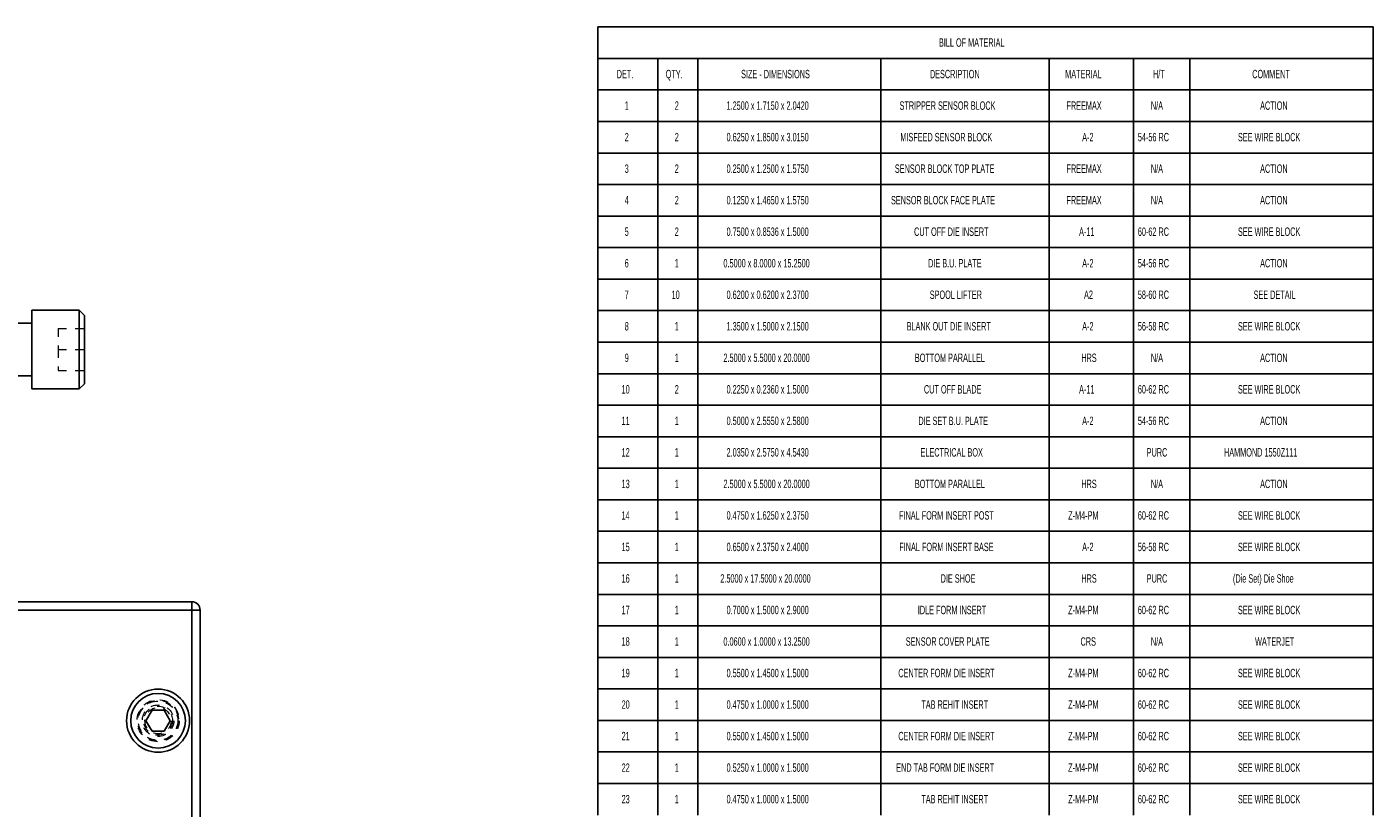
# Model space of a CAD drawing. Header units: inches. Extents: x 1802 to 2468, y -253 to -72.
# Tile 326 of 570: x 2089 to 2105, y -87 to -78. Entities that reach past the tile are written whole.
import ezdxf

# ---------------------------------------------------------------- set-up
doc = ezdxf.new("R2010")
doc.units = ezdxf.units.IN
doc.header["$LTSCALE"] = 0.5
doc.header["$MEASUREMENT"] = 0
doc.linetypes.add('HIDDEN', pattern=[0.225, 0.15, -0.075])
for name, color, linetype in [('RAI-M-S', 8, 'Continuous'), ('SID-M-D', 42, 'Continuous'), ('SVD-M-S', 8, 'Continuous')]:
    doc.layers.add(name, color=color, linetype=linetype)
doc.styles.add('SLDTEXTSTYLE0', font='TXT', dxfattribs={"width": 0.595745})

msp = doc.modelspace()

# ---------------------------------------------------------------- linework, layer by layer
at = {"layer": 'RAI-M-S', "linetype": 'Continuous', "lineweight": 25}
for p, q in [((2084.46416, -84.7431), (2091.36416, -84.7431)), ((2091.36416, -84.7431), (2091.36416, -84.8431)), ((2091.36416, -84.8431), (2084.46416, -84.8431)), ((2091.36416, -91.6431), (2091.36416, -84.8431)), ((2091.36416, -84.8431), (2091.46416, -84.8431)), ((2091.46416, -84.8431), (2091.46416, -91.6431))]:
    msp.add_line(p, q, dxfattribs=at)
at = {"layer": 'RAI-M-S', "linetype": 'HIDDEN', "lineweight": 18}
for radius in [0.2505, 0.15625]:
    msp.add_circle((2090.96416, -86.1581), radius, dxfattribs=at)
at = {"layer": 'RAI-M-S', "linetype": 'Continuous', "lineweight": 25}
msp.add_arc((2091.36416, -84.8431), 0.1, 0, 90, dxfattribs=at)
at = {"layer": 'SID-M-D'}
for p, q in [((2096.19079, -77.90515), (2096.19079, -78.28015)), ((2096.19079, -77.90515), (2096.90508, -77.90515)), ((2096.90508, -77.90515), (2097.38038, -77.90515)), ((2097.38038, -77.90515), (2099.55752, -77.90515)), ((2099.55752, -77.90515), (2101.55752, -77.90515)), ((2101.55752, -77.90515), (2102.55752, -77.90515)), ((2102.55752, -77.90515), (2103.22976, -77.90515)), ((2103.22976, -77.90515), (2105.4069, -77.90515)), ((2105.4069, -77.90515), (2105.4069, -78.28015)), ((2096.19079, -78.28015), (2096.19079, -78.65515)), ((2096.19079, -78.28015), (2096.90508, -78.28015)), ((2096.90508, -78.28015), (2096.90508, -78.65515)), ((2096.90508, -78.28015), (2097.38038, -78.28015)), ((2097.38038, -78.28015), (2097.38038, -78.65515)), ((2097.38038, -78.28015), (2099.55752, -78.28015)), ((2099.55752, -78.28015), (2099.55752, -78.65515)), ((2099.55752, -78.28015), (2101.55752, -78.28015)), ((2101.55752, -78.28015), (2101.55752, -78.65515)), ((2101.55752, -78.28015), (2102.55752, -78.28015)), ((2102.55752, -78.28015), (2102.55752, -78.65515)), ((2102.55752, -78.28015), (2103.22976, -78.28015)), ((2103.22976, -78.28015), (2103.22976, -78.65515)), ((2103.22976, -78.28015), (2105.4069, -78.28015)), ((2105.4069, -78.28015), (2105.4069, -78.65515)), ((2096.19079, -78.65515), (2096.90508, -78.65515)), ((2096.19079, -78.65515), (2096.19079, -79.03015)), ((2096.90508, -78.65515), (2097.38038, -78.65515)), ((2096.90508, -78.65515), (2096.90508, -79.03015)), ((2097.38038, -78.65515), (2099.55752, -78.65515)), ((2097.38038, -78.65515), (2097.38038, -79.03015)), ((2099.55752, -78.65515), (2101.55752, -78.65515)), ((2099.55752, -78.65515), (2099.55752, -79.03015)), ((2101.55752, -78.65515), (2102.55752, -78.65515)), ((2101.55752, -78.65515), (2101.55752, -79.03015)), ((2102.55752, -78.65515), (2103.22976, -78.65515)), ((2102.55752, -78.65515), (2102.55752, -79.03015)), ((2103.22976, -78.65515), (2105.4069, -78.65515)), ((2103.22976, -78.65515), (2103.22976, -79.03015)), ((2105.4069, -78.65515), (2105.4069, -79.03015)), ((2096.19079, -79.03015), (2096.19079, -79.40515)), ((2096.19079, -79.03015), (2096.90508, -79.03015)), ((2096.90508, -79.03015), (2096.90508, -79.40515)), ((2096.90508, -79.03015), (2097.38038, -79.03015)), ((2097.38038, -79.03015), (2097.38038, -79.40515)), ((2097.38038, -79.03015), (2099.55752, -79.03015)), ((2099.55752, -79.03015), (2099.55752, -79.40515)), ((2099.55752, -79.03015), (2101.55752, -79.03015)), ((2101.55752, -79.03015), (2101.55752, -79.40515)), ((2101.55752, -79.03015), (2102.55752, -79.03015)), ((2102.55752, -79.03015), (2102.55752, -79.40515)), ((2102.55752, -79.03015), (2103.22976, -79.03015)), ((2103.22976, -79.03015), (2103.22976, -79.40515)), ((2103.22976, -79.03015), (2105.4069, -79.03015)), ((2105.4069, -79.03015), (2105.4069, -79.40515)), ((2096.19079, -79.40515), (2096.19079, -79.78015)), ((2096.19079, -79.40515), (2096.90508, -79.40515)), ((2096.90508, -79.40515), (2096.90508, -79.78015)), ((2096.90508, -79.40515), (2097.38038, -79.40515)), ((2097.38038, -79.40515), (2097.38038, -79.78015)), ((2097.38038, -79.40515), (2099.55752, -79.40515)), ((2099.55752, -79.40515), (2099.55752, -79.78015)), ((2099.55752, -79.40515), (2101.55752, -79.40515)), ((2101.55752, -79.40515), (2101.55752, -79.78015)), ((2101.55752, -79.40515), (2102.55752, -79.40515)), ((2102.55752, -79.40515), (2102.55752, -79.78015)), ((2102.55752, -79.40515), (2103.22976, -79.40515)), ((2103.22976, -79.40515), (2103.22976, -79.78015)), ((2103.22976, -79.40515), (2105.4069, -79.40515)), ((2105.4069, -79.40515), (2105.4069, -79.78015)), ((2096.19079, -79.78015), (2096.19079, -80.15515)), ((2096.19079, -79.78015), (2096.90508, -79.78015)), ((2096.90508, -79.78015), (2096.90508, -80.15515)), ((2096.90508, -79.78015), (2097.38038, -79.78015)), ((2097.38038, -79.78015), (2097.38038, -80.15515)), ((2097.38038, -79.78015), (2099.55752, -79.78015)), ((2099.55752, -79.78015), (2099.55752, -80.15515)), ((2099.55752, -79.78015), (2101.55752, -79.78015)), ((2101.55752, -79.78015), (2101.55752, -80.15515)), ((2101.55752, -79.78015), (2102.55752, -79.78015)), ((2102.55752, -79.78015), (2102.55752, -80.15515)), ((2102.55752, -79.78015), (2103.22976, -79.78015)), ((2103.22976, -79.78015), (2103.22976, -80.15515)), ((2103.22976, -79.78015), (2105.4069, -79.78015)), ((2105.4069, -79.78015), (2105.4069, -80.15515)), ((2096.19079, -80.15515), (2096.19079, -80.53015)), ((2096.19079, -80.15515), (2096.90508, -80.15515)), ((2096.90508, -80.15515), (2096.90508, -80.53015)), ((2096.90508, -80.15515), (2097.38038, -80.15515)), ((2097.38038, -80.15515), (2097.38038, -80.53015)), ((2097.38038, -80.15515), (2099.55752, -80.15515)), ((2099.55752, -80.15515), (2099.55752, -80.53015)), ((2099.55752, -80.15515), (2101.55752, -80.15515)), ((2101.55752, -80.15515), (2101.55752, -80.53015)), ((2101.55752, -80.15515), (2102.55752, -80.15515)), ((2102.55752, -80.15515), (2102.55752, -80.53015)), ((2102.55752, -80.15515), (2103.22976, -80.15515)), ((2103.22976, -80.15515), (2103.22976, -80.53015)), ((2103.22976, -80.15515), (2105.4069, -80.15515)), ((2105.4069, -80.15515), (2105.4069, -80.53015)), ((2096.19079, -80.53015), (2096.19079, -80.90515)), ((2096.19079, -80.53015), (2096.90508, -80.53015)), ((2096.90508, -80.53015), (2096.90508, -80.90515)), ((2096.90508, -80.53015), (2097.38038, -80.53015)), ((2097.38038, -80.53015), (2097.38038, -80.90515)), ((2097.38038, -80.53015), (2099.55752, -80.53015)), ((2099.55752, -80.53015), (2099.55752, -80.90515)), ((2099.55752, -80.53015), (2101.55752, -80.53015)), ((2101.55752, -80.53015), (2101.55752, -80.90515)), ((2101.55752, -80.53015), (2102.55752, -80.53015)), ((2102.55752, -80.53015), (2102.55752, -80.90515)), ((2102.55752, -80.53015), (2103.22976, -80.53015)), ((2103.22976, -80.53015), (2103.22976, -80.90515)), ((2103.22976, -80.53015), (2105.4069, -80.53015)), ((2105.4069, -80.53015), (2105.4069, -80.90515)), ((2096.19079, -80.90515), (2096.19079, -81.28015)), ((2096.19079, -80.90515), (2096.90508, -80.90515)), ((2096.90508, -80.90515), (2096.90508, -81.28015)), ((2096.90508, -80.90515), (2097.38038, -80.90515)), ((2097.38038, -80.90515), (2097.38038, -81.28015)), ((2097.38038, -80.90515), (2099.55752, -80.90515)), ((2099.55752, -80.90515), (2099.55752, -81.28015)), ((2099.55752, -80.90515), (2101.55752, -80.90515)), ((2101.55752, -80.90515), (2101.55752, -81.28015)), ((2101.55752, -80.90515), (2102.55752, -80.90515)), ((2102.55752, -80.90515), (2102.55752, -81.28015)), ((2102.55752, -80.90515), (2103.22976, -80.90515)), ((2103.22976, -80.90515), (2103.22976, -81.28015)), ((2103.22976, -80.90515), (2105.4069, -80.90515)), ((2105.4069, -80.90515), (2105.4069, -81.28015)), ((2096.19079, -81.28015), (2096.19079, -81.65515)), ((2096.19079, -81.28015), (2096.90508, -81.28015)), ((2096.90508, -81.28015), (2096.90508, -81.65515)), ((2096.90508, -81.28015), (2097.38038, -81.28015)), ((2097.38038, -81.28015), (2097.38038, -81.65515)), ((2097.38038, -81.28015), (2099.55752, -81.28015)), ((2099.55752, -81.28015), (2099.55752, -81.65515)), ((2099.55752, -81.28015), (2101.55752, -81.28015)), ((2101.55752, -81.28015), (2101.55752, -81.65515)), ((2101.55752, -81.28015), (2102.55752, -81.28015)), ((2102.55752, -81.28015), (2102.55752, -81.65515)), ((2102.55752, -81.28015), (2103.22976, -81.28015)), ((2103.22976, -81.28015), (2103.22976, -81.65515)), ((2103.22976, -81.28015), (2105.4069, -81.28015)), ((2105.4069, -81.28015), (2105.4069, -81.65515)), ((2096.19079, -81.65515), (2096.19079, -82.03015)), ((2096.19079, -81.65515), (2096.90508, -81.65515)), ((2096.90508, -81.65515), (2096.90508, -82.03015)), ((2096.90508, -81.65515), (2097.38038, -81.65515)), ((2097.38038, -81.65515), (2097.38038, -82.03015)), ((2097.38038, -81.65515), (2099.55752, -81.65515)), ((2099.55752, -81.65515), (2099.55752, -82.03015)), ((2099.55752, -81.65515), (2101.55752, -81.65515)), ((2101.55752, -81.65515), (2101.55752, -82.03015)), ((2101.55752, -81.65515), (2102.55752, -81.65515)), ((2102.55752, -81.65515), (2102.55752, -82.03015)), ((2102.55752, -81.65515), (2103.22976, -81.65515)), ((2103.22976, -81.65515), (2103.22976, -82.03015)), ((2103.22976, -81.65515), (2105.4069, -81.65515)), ((2105.4069, -81.65515), (2105.4069, -82.03015)), ((2096.19079, -82.03015), (2096.19079, -82.40515)), ((2096.19079, -82.03015), (2096.90508, -82.03015)), ((2096.90508, -82.03015), (2096.90508, -82.40515)), ((2096.90508, -82.03015), (2097.38038, -82.03015)), ((2097.38038, -82.03015), (2097.38038, -82.40515)), ((2097.38038, -82.03015), (2099.55752, -82.03015)), ((2099.55752, -82.03015), (2099.55752, -82.40515)), ((2099.55752, -82.03015), (2101.55752, -82.03015)), ((2101.55752, -82.03015), (2101.55752, -82.40515)), ((2101.55752, -82.03015), (2102.55752, -82.03015)), ((2102.55752, -82.03015), (2102.55752, -82.40515)), ((2102.55752, -82.03015), (2103.22976, -82.03015)), ((2103.22976, -82.03015), (2103.22976, -82.40515)), ((2103.22976, -82.03015), (2105.4069, -82.03015)), ((2105.4069, -82.03015), (2105.4069, -82.40515)), ((2096.19079, -82.40515), (2096.19079, -82.78015)), ((2096.19079, -82.40515), (2096.90508, -82.40515)), ((2096.90508, -82.40515), (2096.90508, -82.78015)), ((2096.90508, -82.40515), (2097.38038, -82.40515)), ((2097.38038, -82.40515), (2097.38038, -82.78015)), ((2097.38038, -82.40515), (2099.55752, -82.40515)), ((2099.55752, -82.40515), (2099.55752, -82.78015)), ((2099.55752, -82.40515), (2101.55752, -82.40515)), ((2101.55752, -82.40515), (2101.55752, -82.78015)), ((2101.55752, -82.40515), (2102.55752, -82.40515)), ((2102.55752, -82.40515), (2102.55752, -82.78015)), ((2102.55752, -82.40515), (2103.22976, -82.40515)), ((2103.22976, -82.40515), (2103.22976, -82.78015)), ((2103.22976, -82.40515), (2105.4069, -82.40515)), ((2105.4069, -82.40515), (2105.4069, -82.78015)), ((2096.19079, -82.78015), (2096.19079, -83.15515)), ((2096.19079, -82.78015), (2096.90508, -82.78015)), ((2096.90508, -82.78015), (2096.90508, -83.15515)), ((2096.90508, -82.78015), (2097.38038, -82.78015)), ((2097.38038, -82.78015), (2097.38038, -83.15515)), ((2097.38038, -82.78015), (2099.55752, -82.78015)), ((2099.55752, -82.78015), (2099.55752, -83.15515)), ((2099.55752, -82.78015), (2101.55752, -82.78015)), ((2101.55752, -82.78015), (2101.55752, -83.15515)), ((2101.55752, -82.78015), (2102.55752, -82.78015)), ((2102.55752, -82.78015), (2102.55752, -83.15515)), ((2102.55752, -82.78015), (2103.22976, -82.78015)), ((2103.22976, -82.78015), (2103.22976, -83.15515)), ((2103.22976, -82.78015), (2105.4069, -82.78015)), ((2105.4069, -82.78015), (2105.4069, -83.15515)), ((2096.19079, -83.15515), (2096.19079, -83.53015)), ((2096.19079, -83.15515), (2096.90508, -83.15515)), ((2096.90508, -83.15515), (2096.90508, -83.53015)), ((2096.90508, -83.15515), (2097.38038, -83.15515)), ((2097.38038, -83.15515), (2097.38038, -83.53015)), ((2097.38038, -83.15515), (2099.55752, -83.15515)), ((2099.55752, -83.15515), (2099.55752, -83.53015)), ((2099.55752, -83.15515), (2101.55752, -83.15515)), ((2101.55752, -83.15515), (2101.55752, -83.53015)), ((2101.55752, -83.15515), (2102.55752, -83.15515)), ((2102.55752, -83.15515), (2102.55752, -83.53015)), ((2102.55752, -83.15515), (2103.22976, -83.15515)), ((2103.22976, -83.15515), (2103.22976, -83.53015)), ((2103.22976, -83.15515), (2105.4069, -83.15515)), ((2105.4069, -83.15515), (2105.4069, -83.53015)), ((2096.19079, -83.53015), (2096.19079, -83.90515)), ((2096.19079, -83.53015), (2096.90508, -83.53015)), ((2096.90508, -83.53015), (2096.90508, -83.90515)), ((2096.90508, -83.53015), (2097.38038, -83.53015)), ((2097.38038, -83.53015), (2097.38038, -83.90515)), ((2097.38038, -83.53015), (2099.55752, -83.53015)), ((2099.55752, -83.53015), (2099.55752, -83.90515)), ((2099.55752, -83.53015), (2101.55752, -83.53015)), ((2101.55752, -83.53015), (2101.55752, -83.90515)), ((2101.55752, -83.53015), (2102.55752, -83.53015)), ((2102.55752, -83.53015), (2102.55752, -83.90515)), ((2102.55752, -83.53015), (2103.22976, -83.53015)), ((2103.22976, -83.53015), (2103.22976, -83.90515)), ((2103.22976, -83.53015), (2105.4069, -83.53015)), ((2105.4069, -83.53015), (2105.4069, -83.90515)), ((2096.19079, -83.90515), (2096.19079, -84.28015)), ((2096.19079, -83.90515), (2096.90508, -83.90515)), ((2096.90508, -83.90515), (2096.90508, -84.28015)), ((2096.90508, -83.90515), (2097.38038, -83.90515)), ((2097.38038, -83.90515), (2097.38038, -84.28015)), ((2097.38038, -83.90515), (2099.55752, -83.90515)), ((2099.55752, -83.90515), (2099.55752, -84.28015)), ((2099.55752, -83.90515), (2101.55752, -83.90515)), ((2101.55752, -83.90515), (2101.55752, -84.28015)), ((2101.55752, -83.90515), (2102.55752, -83.90515)), ((2102.55752, -83.90515), (2102.55752, -84.28015)), ((2102.55752, -83.90515), (2103.22976, -83.90515)), ((2103.22976, -83.90515), (2103.22976, -84.28015)), ((2103.22976, -83.90515), (2105.4069, -83.90515)), ((2105.4069, -83.90515), (2105.4069, -84.28015)), ((2096.19079, -84.28015), (2096.19079, -84.65515)), ((2096.19079, -84.28015), (2096.90508, -84.28015)), ((2096.90508, -84.28015), (2096.90508, -84.65515)), ((2096.90508, -84.28015), (2097.38038, -84.28015)), ((2097.38038, -84.28015), (2097.38038, -84.65515)), ((2097.38038, -84.28015), (2099.55752, -84.28015)), ((2099.55752, -84.28015), (2099.55752, -84.65515)), ((2099.55752, -84.28015), (2101.55752, -84.28015)), ((2101.55752, -84.28015), (2101.55752, -84.65515)), ((2101.55752, -84.28015), (2102.55752, -84.28015)), ((2102.55752, -84.28015), (2102.55752, -84.65515)), ((2102.55752, -84.28015), (2103.22976, -84.28015)), ((2103.22976, -84.28015), (2103.22976, -84.65515)), ((2103.22976, -84.28015), (2105.4069, -84.28015)), ((2105.4069, -84.28015), (2105.4069, -84.65515)), ((2096.19079, -84.65515), (2096.19079, -85.03015)), ((2096.19079, -84.65515), (2096.90508, -84.65515)), ((2096.90508, -84.65515), (2096.90508, -85.03015)), ((2096.90508, -84.65515), (2097.38038, -84.65515)), ((2097.38038, -84.65515), (2097.38038, -85.03015)), ((2097.38038, -84.65515), (2099.55752, -84.65515)), ((2099.55752, -84.65515), (2099.55752, -85.03015)), ((2099.55752, -84.65515), (2101.55752, -84.65515)), ((2101.55752, -84.65515), (2101.55752, -85.03015)), ((2101.55752, -84.65515), (2102.55752, -84.65515)), ((2102.55752, -84.65515), (2102.55752, -85.03015)), ((2102.55752, -84.65515), (2103.22976, -84.65515)), ((2103.22976, -84.65515), (2103.22976, -85.03015)), ((2103.22976, -84.65515), (2105.4069, -84.65515)), ((2105.4069, -84.65515), (2105.4069, -85.03015)), ((2096.19079, -85.03015), (2096.19079, -85.40515)), ((2096.19079, -85.03015), (2096.90508, -85.03015)), ((2096.90508, -85.03015), (2096.90508, -85.40515)), ((2096.90508, -85.03015), (2097.38038, -85.03015)), ((2097.38038, -85.03015), (2097.38038, -85.40515)), ((2097.38038, -85.03015), (2099.55752, -85.03015)), ((2099.55752, -85.03015), (2099.55752, -85.40515)), ((2099.55752, -85.03015), (2101.55752, -85.03015)), ((2101.55752, -85.03015), (2101.55752, -85.40515)), ((2101.55752, -85.03015), (2102.55752, -85.03015)), ((2102.55752, -85.03015), (2102.55752, -85.40515)), ((2102.55752, -85.03015), (2103.22976, -85.03015)), ((2103.22976, -85.03015), (2103.22976, -85.40515)), ((2103.22976, -85.03015), (2105.4069, -85.03015)), ((2105.4069, -85.03015), (2105.4069, -85.40515)), ((2096.19079, -85.40515), (2096.19079, -85.78015)), ((2096.19079, -85.40515), (2096.90508, -85.40515)), ((2096.90508, -85.40515), (2096.90508, -85.78015)), ((2096.90508, -85.40515), (2097.38038, -85.40515)), ((2097.38038, -85.40515), (2097.38038, -85.78015)), ((2097.38038, -85.40515), (2099.55752, -85.40515)), ((2099.55752, -85.40515), (2099.55752, -85.78015)), ((2099.55752, -85.40515), (2101.55752, -85.40515)), ((2101.55752, -85.40515), (2101.55752, -85.78015)), ((2101.55752, -85.40515), (2102.55752, -85.40515)), ((2102.55752, -85.40515), (2102.55752, -85.78015)), ((2102.55752, -85.40515), (2103.22976, -85.40515)), ((2103.22976, -85.40515), (2103.22976, -85.78015)), ((2103.22976, -85.40515), (2105.4069, -85.40515)), ((2105.4069, -85.40515), (2105.4069, -85.78015)), ((2096.19079, -85.78015), (2096.19079, -86.15515)), ((2096.19079, -85.78015), (2096.90508, -85.78015)), ((2096.90508, -85.78015), (2096.90508, -86.15515)), ((2096.90508, -85.78015), (2097.38038, -85.78015)), ((2097.38038, -85.78015), (2097.38038, -86.15515)), ((2097.38038, -85.78015), (2099.55752, -85.78015)), ((2099.55752, -85.78015), (2099.55752, -86.15515)), ((2099.55752, -85.78015), (2101.55752, -85.78015)), ((2101.55752, -85.78015), (2101.55752, -86.15515)), ((2101.55752, -85.78015), (2102.55752, -85.78015)), ((2102.55752, -85.78015), (2102.55752, -86.15515)), ((2102.55752, -85.78015), (2103.22976, -85.78015)), ((2103.22976, -85.78015), (2103.22976, -86.15515)), ((2103.22976, -85.78015), (2105.4069, -85.78015)), ((2105.4069, -85.78015), (2105.4069, -86.15515)), ((2096.19079, -86.15515), (2096.19079, -86.53015)), ((2096.19079, -86.15515), (2096.90508, -86.15515)), ((2096.90508, -86.15515), (2096.90508, -86.53015)), ((2096.90508, -86.15515), (2097.38038, -86.15515)), ((2097.38038, -86.15515), (2097.38038, -86.53015)), ((2097.38038, -86.15515), (2099.55752, -86.15515)), ((2099.55752, -86.15515), (2099.55752, -86.53015)), ((2099.55752, -86.15515), (2101.55752, -86.15515)), ((2101.55752, -86.15515), (2101.55752, -86.53015)), ((2101.55752, -86.15515), (2102.55752, -86.15515)), ((2102.55752, -86.15515), (2102.55752, -86.53015)), ((2102.55752, -86.15515), (2103.22976, -86.15515)), ((2103.22976, -86.15515), (2103.22976, -86.53015)), ((2103.22976, -86.15515), (2105.4069, -86.15515)), ((2105.4069, -86.15515), (2105.4069, -86.53015)), ((2096.19079, -86.53015), (2096.19079, -86.90515)), ((2096.19079, -86.53015), (2096.90508, -86.53015)), ((2096.90508, -86.53015), (2096.90508, -86.90515)), ((2096.90508, -86.53015), (2097.38038, -86.53015)), ((2097.38038, -86.53015), (2097.38038, -86.90515)), ((2097.38038, -86.53015), (2099.55752, -86.53015)), ((2099.55752, -86.53015), (2099.55752, -86.90515)), ((2099.55752, -86.53015), (2101.55752, -86.53015)), ((2101.55752, -86.53015), (2101.55752, -86.90515)), ((2101.55752, -86.53015), (2102.55752, -86.53015)), ((2102.55752, -86.53015), (2102.55752, -86.90515)), ((2102.55752, -86.53015), (2103.22976, -86.53015)), ((2103.22976, -86.53015), (2103.22976, -86.90515)), ((2103.22976, -86.53015), (2105.4069, -86.53015)), ((2105.4069, -86.53015), (2105.4069, -86.90515)), ((2096.19079, -86.90515), (2096.19079, -87.28015)), ((2096.19079, -86.90515), (2096.90508, -86.90515)), ((2096.90508, -86.90515), (2096.90508, -87.28015)), ((2096.90508, -86.90515), (2097.38038, -86.90515)), ((2097.38038, -86.90515), (2097.38038, -87.28015)), ((2097.38038, -86.90515), (2099.55752, -86.90515)), ((2099.55752, -86.90515), (2099.55752, -87.28015)), ((2099.55752, -86.90515), (2101.55752, -86.90515)), ((2101.55752, -86.90515), (2101.55752, -87.28015)), ((2101.55752, -86.90515), (2102.55752, -86.90515)), ((2102.55752, -86.90515), (2102.55752, -87.28015)), ((2102.55752, -86.90515), (2103.22976, -86.90515)), ((2103.22976, -86.90515), (2103.22976, -87.28015)), ((2103.22976, -86.90515), (2105.4069, -86.90515)), ((2105.4069, -86.90515), (2105.4069, -87.28015))]:
    msp.add_line(p, q, dxfattribs=at)
at = {"layer": 'SVD-M-S', "linetype": 'Continuous', "lineweight": 25}
for p, q in [((2090.02666, -81.27435), (2089.46416, -81.27435)), ((2089.46416, -81.27435), (2089.46416, -82.21185)), ((2090.08916, -81.33685), (2090.02666, -81.27435)), ((2090.02666, -81.27435), (2090.02666, -82.21185)), ((2089.46416, -81.4306), (2086.21377, -81.4306)), ((2090.08916, -81.33685), (2090.08916, -82.14935)), ((2086.21377, -82.0556), (2089.46416, -82.0556)), ((2089.46416, -82.21185), (2090.02666, -82.21185)), ((2090.02666, -82.21185), (2090.08916, -82.14935)), ((2090.89199, -86.0331), (2090.81982, -86.1581)), ((2091.03633, -86.0331), (2090.89199, -86.0331)), ((2091.1085, -86.1581), (2091.03633, -86.0331)), ((2090.81982, -86.1581), (2090.89199, -86.2831)), ((2091.03633, -86.2831), (2091.1085, -86.1581)), ((2090.89199, -86.2831), (2091.03633, -86.2831))]:
    msp.add_line(p, q, dxfattribs=at)
at = {"layer": 'SVD-M-S', "linetype": 'HIDDEN', "lineweight": 18}
for p, q in [((2089.77666, -81.4931), (2089.77666, -81.7431)), ((2089.77666, -81.4931), (2090.08916, -81.4931)), ((2089.77666, -81.7431), (2090.08916, -81.7431)), ((2089.77666, -81.7431), (2089.77666, -81.9931)), ((2089.77666, -81.9931), (2090.08916, -81.9931))]:
    msp.add_line(p, q, dxfattribs=at)
at = {"layer": 'SVD-M-S', "linetype": 'Continuous', "lineweight": 25}
for radius in [0.375, 0.325]:
    msp.add_circle((2090.96416, -86.1581), radius, dxfattribs=at)
at = {"layer": 'SVD-M-S', "linetype": 'HIDDEN', "lineweight": 18}
for radius in [0.25, 0.24219, 0.23438, 0.1875, 0.17188]:
    msp.add_circle((2090.96416, -86.1581), radius, dxfattribs=at)

# ---------------------------------------------------------------- texts
at = {"layer": 'SID-M-D', "char_height": 0.1, "attachment_point": 1, "style": 'SLDTEXTSTYLE0'}
for s, insert in [('BILL OF MATERIAL', (2100.24649, -78.04118)), ('H/T', (2102.79052, -78.41618)), ('DET.', (2096.41571, -78.41618)), ('QTY.', (2096.99835, -78.41618)), ('SIZE - DIMENSIONS', (2097.89416, -78.41618)), ('DESCRIPTION', (2100.13912, -78.41618)), ('MATERIAL', (2101.74718, -78.41618)), ('COMMENT', (2103.97028, -78.41618)), ('1', (2096.51099, -78.79118)), ('2', (2097.10578, -78.79118)), ('1.2500 x 1.7150 x 2.0420', (2097.72145, -78.79118)), ('STRIPPER SENSOR BLOCK', (2099.77794, -78.79118)), ('FREEMAX', (2101.76204, -78.79118)), ('N/A', (2102.76586, -78.79118)), ('ACTION', (2104.06416, -78.79118)), ('2', (2096.51099, -79.16618)), ('2', (2097.10578, -79.16618)), ('0.6250 x 1.8500 x 3.0150', (2097.72145, -79.16618)), ('MISFEED SENSOR BLOCK', (2099.78731, -79.16618)), ('A-2', (2101.94912, -79.16618)), ('54-56 RC', (2102.61059, -79.16618)), ('SEE WIRE BLOCK', (2103.80083, -79.16618)), ('3', (2096.51099, -79.54118)), ('2', (2097.10578, -79.54118)), ('0.2500 x 1.2500 x 1.5750', (2097.72145, -79.54118)), ('SENSOR BLOCK TOP PLATE', (2099.72231, -79.54118)), ('FREEMAX', (2101.76204, -79.54118)), ('N/A', (2102.76586, -79.54118)), ('ACTION', (2104.06416, -79.54118)), ('4', (2096.51099, -79.91618)), ('2', (2097.10578, -79.91618)), ('0.1250 x 1.4650 x 1.5750', (2097.72145, -79.91618)), ('SENSOR BLOCK FACE PLATE', (2099.67655, -79.91618)), ('FREEMAX', (2101.76204, -79.91618)), ('N/A', (2102.76586, -79.91618)), ('ACTION', (2104.06416, -79.91618)), ('5', (2096.51099, -80.29118)), ('2', (2097.10578, -80.29118)), ('0.7500 x 0.8536 x 1.5000', (2097.72145, -80.29118)), ('CUT OFF DIE INSERT', (2099.95072, -80.29118)), ('A-11', (2101.91218, -80.29118)), ('60-62 RC', (2102.61059, -80.29118)), ('SEE WIRE BLOCK', (2103.80083, -80.29118)), ('6', (2096.51099, -80.66618)), ('1', (2097.10578, -80.66618)), ('0.5000 x 8.0000 x 15.2500', (2097.68451, -80.66618)), ('DIE B.U. PLATE', (2100.11759, -80.66618)), ('A-2', (2101.94912, -80.66618)), ('54-56 RC', (2102.61059, -80.66618)), ('ACTION', (2104.06416, -80.66618)), ('7', (2096.51099, -81.04118)), ('10', (2097.06884, -81.04118)), ('0.6200 x 0.6200 x 2.3700', (2097.72145, -81.04118)), ('SPOOL LIFTER', (2100.13704, -81.04118)), ('A2', (2101.97127, -81.04118)), ('58-60 RC', (2102.61059, -81.04118)), ('SEE DETAIL', (2103.98625, -81.04118)), ('8', (2096.51099, -81.41618)), ('1', (2097.10578, -81.41618)), ('1.3500 x 1.5000 x 2.1500', (2097.72145, -81.41618)), ('BLANK OUT DIE INSERT', (2099.86245, -81.41618)), ('A-2', (2101.94912, -81.41618)), ('56-58 RC', (2102.61059, -81.41618)), ('SEE WIRE BLOCK', (2103.80083, -81.41618)), ('9', (2096.51099, -81.79118)), ('1', (2097.10578, -81.79118)), ('2.5000 x 5.5000 x 20.0000', (2097.68451, -81.79118)), ('BOTTOM PARALLEL', (2099.9603, -81.79118)), ('HRS', (2101.93829, -81.79118)), ('N/A', (2102.76586, -81.79118)), ('ACTION', (2104.06416, -81.79118)), ('10', (2096.47405, -82.16618)), ('2', (2097.10578, -82.16618)), ('0.2250 x 0.2360 x 1.5000', (2097.72145, -82.16618)), ('CUT OFF BLADE', (2100.06815, -82.16618)), ('A-11', (2101.91218, -82.16618)), ('60-62 RC', (2102.61059, -82.16618)), ('SEE WIRE BLOCK', (2103.80083, -82.16618)), ('11', (2096.47405, -82.54118)), ('1', (2097.10578, -82.54118)), ('0.5000 x 2.5550 x 2.5800', (2097.72145, -82.54118)), ('DIE SET B.U. PLATE', (2100.00176, -82.54118)), ('A-2', (2101.94912, -82.54118)), ('54-56 RC', (2102.61059, -82.54118)), ('ACTION', (2104.06416, -82.54118)), ('12', (2096.47405, -82.91618)), ('1', (2097.10578, -82.91618)), ('2.0350 x 2.5750 x 4.5430', (2097.72145, -82.91618)), ('ELECTRICAL BOX', (2100.02759, -82.91618)), ('PURC', (2102.71586, -82.91618)), ('HAMMOND 1550Z111', (2103.63507, -82.91618)), ('13', (2096.47405, -83.29118)), ('1', (2097.10578, -83.29118)), ('2.5000 x 5.5000 x 20.0000', (2097.68451, -83.29118)), ('BOTTOM PARALLEL', (2099.9603, -83.29118)), ('HRS', (2101.93829, -83.29118)), ('N/A', (2102.76586, -83.29118)), ('ACTION', (2104.06416, -83.29118)), ('14', (2096.47405, -83.66618)), ('1', (2097.10578, -83.66618)), ('0.4750 x 1.6250 x 2.3750', (2097.72145, -83.66618)), ('FINAL FORM INSERT POST', (2099.77225, -83.66618)), ('Z-M4-PM', (2101.78231, -83.66618)), ('60-62 RC', (2102.61059, -83.66618)), ('SEE WIRE BLOCK', (2103.80083, -83.66618)), ('15', (2096.47405, -84.04118)), ('1', (2097.10578, -84.04118)), ('0.6500 x 2.3750 x 2.4000', (2097.72145, -84.04118)), ('FINAL FORM INSERT BASE', (2099.77468, -84.04118)), ('A-2', (2101.94912, -84.04118)), ('56-58 RC', (2102.61059, -84.04118)), ('SEE WIRE BLOCK', (2103.80083, -84.04118)), ('16', (2096.47405, -84.41618)), ('1', (2097.10578, -84.41618)), ('2.5000 x 17.5000 x 20.0000', (2097.64756, -84.41618)), ('DIE SHOE', (2100.2662, -84.41618)), ('HRS', (2101.93829, -84.41618)), ('PURC', (2102.71586, -84.41618)), ('(Die Set) Die Shoe', (2103.74132, -84.41618)), ('17', (2096.47405, -84.79118)), ('1', (2097.10578, -84.79118)), ('0.7000 x 1.5000 x 2.9000', (2097.72145, -84.79118)), ('IDLE FORM INSERT', (2099.99523, -84.79118)), ('Z-M4-PM', (2101.78231, -84.79118)), ('60-62 RC', (2102.61059, -84.79118)), ('SEE WIRE BLOCK', (2103.80083, -84.79118)), ('18', (2096.47405, -85.16618)), ('1', (2097.10578, -85.16618)), ('0.0600 x 1.0000 x 13.2500', (2097.68451, -85.16618)), ('SENSOR COVER PLATE', (2099.8519, -85.16618)), ('CRS', (2101.92968, -85.16618)), ('N/A', (2102.76586, -85.16618)), ('WATERJET', (2104.00403, -85.16618)), ('19', (2096.47405, -85.54118)), ('1', (2097.10578, -85.54118)), ('0.5500 x 1.4500 x 1.5000', (2097.72145, -85.54118)), ('CENTER FORM DIE INSERT', (2099.76363, -85.54118)), ('Z-M4-PM', (2101.78231, -85.54118)), ('60-62 RC', (2102.61059, -85.54118)), ('SEE WIRE BLOCK', (2103.80083, -85.54118)), ('20', (2096.47405, -85.91618)), ('1', (2097.10578, -85.91618)), ('0.4750 x 1.0000 x 1.5000', (2097.72145, -85.91618)), ('TAB REHIT INSERT', (2100.03711, -85.91618)), ('Z-M4-PM', (2101.78231, -85.91618)), ('60-62 RC', (2102.61059, -85.91618)), ('SEE WIRE BLOCK', (2103.80083, -85.91618)), ('21', (2096.47405, -86.29118)), ('1', (2097.10578, -86.29118)), ('0.5500 x 1.4500 x 1.5000', (2097.72145, -86.29118)), ('CENTER FORM DIE INSERT', (2099.76363, -86.29118)), ('Z-M4-PM', (2101.78231, -86.29118)), ('60-62 RC', (2102.61059, -86.29118)), ('SEE WIRE BLOCK', (2103.80083, -86.29118)), ('22', (2096.47405, -86.66618)), ('1', (2097.10578, -86.66618)), ('0.5250 x 1.0000 x 1.5000', (2097.72145, -86.66618)), ('END TAB FORM DIE INSERT', (2099.73843, -86.66618)), ('Z-M4-PM', (2101.78231, -86.66618)), ('60-62 RC', (2102.61059, -86.66618)), ('SEE WIRE BLOCK', (2103.80083, -86.66618)), ('23', (2096.47405, -87.04118)), ('1', (2097.10578, -87.04118)), ('0.4750 x 1.0000 x 1.5000', (2097.72145, -87.04118)), ('TAB REHIT INSERT', (2100.03711, -87.04118)), ('Z-M4-PM', (2101.78231, -87.04118)), ('60-62 RC', (2102.61059, -87.04118)), ('SEE WIRE BLOCK', (2103.80083, -87.04118))]:
    msp.add_mtext(s, dxfattribs=dict(at, insert=insert))

doc.saveas('drawing.dxf')
